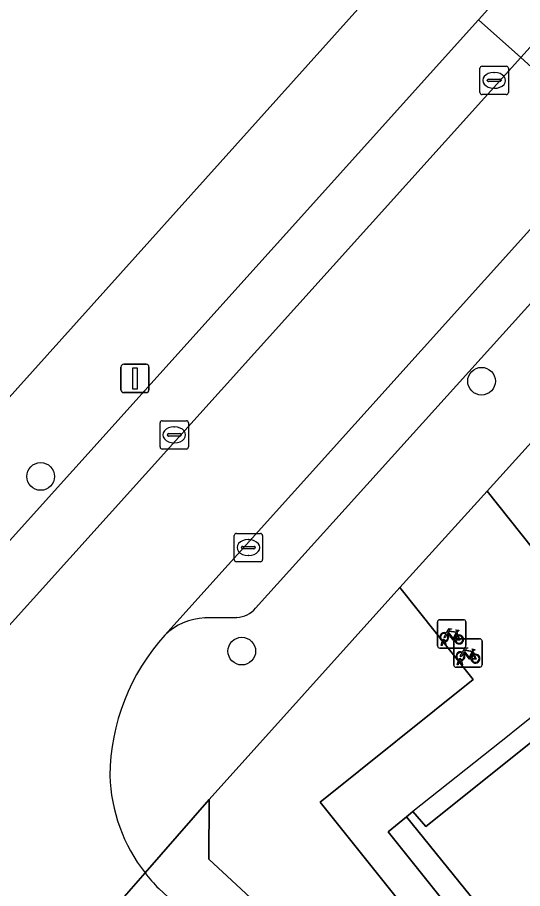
# Model space of a CAD drawing. Extents: x 159039 to 160102, y 381214 to 382524.
# Drawn here: x 159608.59 to 159626.42, y 381776.22 to 381806.97 of the extents above; entities that cross this region are included whole.
import ezdxf

# ---------------------------------------------------------------- set-up
doc = ezdxf.new("R2010")
doc.units = 0
for name, color, linetype in [('IMGEO_Boom', 7, 'Continuous'), ('IMGEO_Erf', 7, 'Continuous'), ('IMGEO_Fietsenrek', 7, 'Continuous'), ('IMGEO_Groenvoorziening', 7, 'Continuous'), ('IMGEO_Kolk', 7, 'Continuous'), ('IMGEO_Lichtmast', 7, 'Continuous'), ('IMGEO_Pand', 7, 'Continuous'), ('IMGEO_Pand_overbouw', 7, 'Continuous'), ('IMGEO_Parkeervlak_open', 7, 'Continuous'), ('IMGEO_Rijbaan_lokaal_open', 7, 'Continuous'), ('IMGEO_Voetpad_open', 7, 'Continuous')]:
    doc.layers.add(name, color=color, linetype=linetype)

msp = doc.modelspace()

# ---------------------------------------------------------------- linework, layer by layer
at = {"layer": 'IMGEO_Boom'}
for centre in [(159624.97, 381794.13), (159609.407, 381790.766), (159616.507, 381784.6)]:
    msp.add_circle(centre, 0.489, dxfattribs=at)
at = {"layer": 'IMGEO_Erf'}
for points in [[(159598.968, 381783.181), (159640.171, 381829.067), (159659.371, 381850.323)], [(159628.707, 381770.857), (159622.325, 381778.755), (159621.675, 381778.223), (159629.27, 381768.718)]]:
    msp.add_lwpolyline(points, dxfattribs=at)
at = {"layer": 'IMGEO_Fietsenrek'}
for p, q in [((159623.414, 381784.785), (159623.414, 381785.626)), ((159623.414, 381785.626), (159623.414, 381784.785)), ((159623.489, 381785.71), (159624.33, 381785.71)), ((159624.33, 381785.71), (159623.489, 381785.71)), ((159624.414, 381785.635), (159624.414, 381784.794)), ((159624.414, 381784.794), (159624.414, 381785.635)), ((159624.101, 381785.259), (159624.137, 381785.164)), ((159623.541, 381784.794), (159623.58, 381784.954)), ((159623.61, 381784.942), (159623.575, 381784.794)), ((159623.652, 381784.966), (159623.651, 381784.97)), ((159623.693, 381784.794), (159623.659, 381784.936)), ((159623.683, 381784.977), (159623.684, 381784.97)), ((159623.691, 381784.94), (159623.726, 381784.794)), ((159623.987, 381784.11), (159623.987, 381784.951)), ((159623.987, 381784.951), (159623.987, 381784.11)), ((159624.062, 381785.035), (159624.903, 381785.035)), ((159624.903, 381785.035), (159624.062, 381785.035)), ((159624.987, 381784.96), (159624.987, 381784.119)), ((159624.987, 381784.119), (159624.987, 381784.96)), ((159624.339, 381784.71), (159623.498, 381784.71)), ((159623.498, 381784.71), (159624.339, 381784.71)), ((159623.575, 381784.794), (159623.541, 381784.794)), ((159623.726, 381784.794), (159623.693, 381784.794)), ((159624.674, 381784.584), (159624.71, 381784.489)), ((159624.114, 381784.119), (159624.153, 381784.279)), ((159624.183, 381784.267), (159624.148, 381784.119)), ((159624.225, 381784.291), (159624.224, 381784.295)), ((159624.266, 381784.119), (159624.232, 381784.261)), ((159624.256, 381784.302), (159624.257, 381784.295)), ((159624.264, 381784.265), (159624.299, 381784.119)), ((159624.912, 381784.035), (159624.071, 381784.035)), ((159624.071, 381784.035), (159624.912, 381784.035)), ((159624.148, 381784.119), (159624.114, 381784.119)), ((159624.299, 381784.119), (159624.266, 381784.119))]:
    msp.add_line(p, q, dxfattribs=at)
for points in [[(159623.748, 381785.184), (159623.696, 381785.094), (159623.656, 381785.069), (159623.657, 381785.116), (159623.712, 381785.21)], [(159623.727, 381785.236), (159623.822, 381785.4), (159623.908, 381785.386), (159623.91, 381785.377), (159623.854, 381785.366), (159623.827, 381785.321), (159624.083, 381785.28)], [(159624.023, 381784.992), (159623.973, 381784.992), (159623.782, 381785.243), (159623.763, 381785.211)], [(159624.07, 381785.255), (159623.813, 381785.296), (159623.796, 381785.267), (159623.963, 381785.047), (159624.07, 381785.255)], [(159624.118, 381785.157), (159624.088, 381785.234), (159623.979, 381785.016), (159624.022, 381785.016)], [(159624.052, 381785.016), (159624.172, 381785.015), (159624.128, 381785.129)], [(159624.148, 381785.136), (159624.203, 381784.991), (159624.053, 381784.991)], [(159624.083, 381785.28), (159624.108, 381785.329), (159624.102, 381785.333), (159624.079, 381785.337), (159624.067, 381785.344), (159624.066, 381785.347), (159624.068, 381785.352), (159624.163, 381785.337), (159624.165, 381785.327), (159624.155, 381785.314), (159624.143, 381785.308), (159624.129, 381785.314), (159624.101, 381785.259)], [(159624.321, 381784.509), (159624.269, 381784.419), (159624.229, 381784.394), (159624.23, 381784.441), (159624.285, 381784.535)], [(159624.3, 381784.561), (159624.395, 381784.725), (159624.481, 381784.711), (159624.483, 381784.702), (159624.427, 381784.691), (159624.4, 381784.646), (159624.656, 381784.605)], [(159624.596, 381784.317), (159624.546, 381784.317), (159624.355, 381784.568), (159624.336, 381784.536)], [(159624.643, 381784.58), (159624.386, 381784.621), (159624.369, 381784.592), (159624.536, 381784.372), (159624.643, 381784.58)], [(159624.691, 381784.482), (159624.661, 381784.559), (159624.552, 381784.341), (159624.595, 381784.341)], [(159624.656, 381784.605), (159624.681, 381784.654), (159624.675, 381784.658), (159624.652, 381784.662), (159624.64, 381784.669), (159624.639, 381784.672), (159624.641, 381784.677), (159624.736, 381784.662), (159624.738, 381784.652), (159624.728, 381784.639), (159624.716, 381784.633), (159624.702, 381784.639), (159624.674, 381784.584)], [(159624.625, 381784.341), (159624.745, 381784.34), (159624.701, 381784.454)], [(159624.721, 381784.461), (159624.776, 381784.316), (159624.626, 381784.316)]]:
    msp.add_lwpolyline(points, dxfattribs=at)
for centre, radius, start, end in [((159623.492, 381785.632), 0.0779, 92.4484, 184.2845), ((159623.492, 381785.632), 0.0779, 92.4484, 184.2845), ((159624.336, 381785.632), 0.0779, 2.4484, 94.2845), ((159624.336, 381785.632), 0.0779, 2.4484, 94.2845), ((159623.654, 381785.095), 0.159, 62.6766, 242.1369), ((159623.654, 381785.095), 0.129, 63.3192, 238.903), ((159623.654, 381785.095), 0.129, 283.6043, 43.4302), ((159623.654, 381785.095), 0.159, 283.5766, 46.6042), ((159624.181, 381785.011), 0.159, 113.3408, 178.3217), ((159624.181, 381785.011), 0.159, 187.0065, 105.7708), ((159624.181, 381785.011), 0.129, 113.923, 177.9556), ((159624.181, 381785.011), 0.129, 188.6715, 104.5883), ((159623.634, 381784.966), 0.0499, 12.8025, 158.6934), ((159623.654, 381785.095), 0.159, 253.9967, 271.7867), ((159623.634, 381784.966), 0.0174, 12.8025, 163.4502), ((159623.654, 381785.095), 0.129, 253.415, 269.0204), ((159624.065, 381784.957), 0.0779, 92.4484, 184.2845), ((159624.065, 381784.957), 0.0779, 92.4484, 184.2845), ((159624.909, 381784.957), 0.0779, 2.4484, 94.2845), ((159624.909, 381784.957), 0.0779, 2.4484, 94.2845), ((159623.492, 381784.788), 0.0779, 182.4484, 274.2845), ((159623.492, 381784.788), 0.0779, 182.4484, 274.2845), ((159624.227, 381784.42), 0.159, 62.6766, 242.1369), ((159624.227, 381784.42), 0.129, 63.3192, 238.903), ((159624.227, 381784.42), 0.129, 283.6043, 43.4302), ((159624.227, 381784.42), 0.159, 283.5766, 46.6042), ((159624.336, 381784.788), 0.0779, 272.4484, 4.2845), ((159624.336, 381784.788), 0.0779, 272.4484, 4.2845), ((159624.207, 381784.291), 0.0499, 12.8025, 158.6934), ((159624.227, 381784.42), 0.159, 253.9967, 271.7867), ((159624.207, 381784.291), 0.0174, 12.8025, 163.4502), ((159624.227, 381784.42), 0.129, 253.415, 269.0204), ((159624.754, 381784.336), 0.159, 113.3408, 178.3217), ((159624.754, 381784.336), 0.159, 187.0065, 105.7708), ((159624.754, 381784.336), 0.129, 113.923, 177.9556), ((159624.754, 381784.336), 0.129, 188.6715, 104.5883), ((159624.065, 381784.113), 0.0779, 182.4484, 274.2845), ((159624.065, 381784.113), 0.0779, 182.4484, 274.2845), ((159624.909, 381784.113), 0.0779, 272.4484, 4.2845), ((159624.909, 381784.113), 0.0779, 272.4484, 4.2845)]:
    msp.add_arc(centre, radius, start, end, dxfattribs=at)
at = {"layer": 'IMGEO_Groenvoorziening'}
for points in [[(159625.171, 381790.25), (159627.185, 381787.716), (159637.836, 381796.387), (159634.517, 381800.588)], [(159624.677, 381783.598), (159622.091, 381786.841), (159615.351, 381779.363), (159615.349, 381777.258), (159626.736, 381766.686), (159628.324, 381767.963), (159619.279, 381779.271)]]:
    msp.add_lwpolyline(points, close=True, dxfattribs=at)
at = {"layer": 'IMGEO_Kolk'}
for p, q in [((159624.915, 381804.324), (159624.915, 381805.176)), ((159624.99, 381805.25), (159625.842, 381805.25)), ((159625.916, 381805.176), (159625.916, 381804.324)), ((159625.403, 381805.03), (159625.428, 381805.03)), ((159625.174, 381804.744), (159625.174, 381804.756)), ((159625.612, 381804.707), (159625.214, 381804.707)), ((159625.217, 381804.793), (159625.615, 381804.793)), ((159625.658, 381804.756), (159625.658, 381804.744)), ((159625.842, 381804.25), (159624.99, 381804.25)), ((159625.426, 381804.47), (159625.401, 381804.47)), ((159613.624, 381791.809), (159613.624, 381792.661)), ((159613.699, 381792.735), (159614.551, 381792.735)), ((159614.112, 381792.515), (159614.137, 381792.515)), ((159614.625, 381792.661), (159614.625, 381791.809)), ((159613.883, 381792.229), (159613.883, 381792.241)), ((159614.321, 381792.192), (159613.923, 381792.192)), ((159613.926, 381792.278), (159614.324, 381792.278)), ((159614.367, 381792.241), (159614.367, 381792.229)), ((159614.135, 381791.955), (159614.11, 381791.955)), ((159614.551, 381791.735), (159613.699, 381791.735)), ((159616.241, 381787.83), (159616.241, 381788.682)), ((159616.316, 381788.756), (159617.168, 381788.756)), ((159616.729, 381788.536), (159616.754, 381788.536)), ((159617.242, 381788.682), (159617.242, 381787.83)), ((159616.5, 381788.25), (159616.5, 381788.262)), ((159616.938, 381788.213), (159616.54, 381788.213)), ((159616.543, 381788.299), (159616.941, 381788.299)), ((159616.984, 381788.262), (159616.984, 381788.25)), ((159616.752, 381787.976), (159616.727, 381787.976)), ((159617.168, 381787.756), (159616.316, 381787.756))]:
    msp.add_line(p, q, dxfattribs=at)
for points in [[(159624.915, 381804.324), (159624.915, 381805.176)], [(159624.99, 381805.25), (159625.842, 381805.25)], [(159625.916, 381805.176), (159625.916, 381804.324)], [(159625.842, 381804.25), (159624.99, 381804.25)], [(159613.624, 381791.809), (159613.624, 381792.661)], [(159613.699, 381792.735), (159614.551, 381792.735)], [(159614.625, 381792.661), (159614.625, 381791.809)], [(159614.551, 381791.735), (159613.699, 381791.735)], [(159616.241, 381787.83), (159616.241, 381788.682)], [(159616.316, 381788.756), (159617.168, 381788.756)], [(159617.242, 381788.682), (159617.242, 381787.83)], [(159617.168, 381787.756), (159616.316, 381787.756)]]:
    msp.add_lwpolyline(points, dxfattribs=at)
for centre, radius, start, end in [((159624.992, 381805.174), 0.0765, 91.552, 178.448), ((159624.992, 381805.174), 0.0765, 91.552, 178.448), ((159625.84, 381805.174), 0.0765, 1.552, 88.448), ((159625.84, 381805.174), 0.0765, 1.552, 88.448), ((159625.214, 381804.753), 0.0403, 85.8775, 175.7526), ((159625.211, 381804.743), 0.0366, 178.938, 274.7102), ((159625.615, 381804.75), 0.043, 264.8664, 352.4533), ((159625.619, 381804.755), 0.0386, 1.7309, 96.639), ((159624.992, 381804.326), 0.0765, 181.552, 268.448), ((159624.992, 381804.326), 0.0765, 181.552, 268.448), ((159625.84, 381804.326), 0.0765, 271.552, 358.448), ((159625.84, 381804.326), 0.0765, 271.552, 358.448), ((159613.701, 381792.659), 0.0765, 91.552, 178.448), ((159613.701, 381792.659), 0.0765, 91.552, 178.448), ((159614.549, 381792.659), 0.0765, 1.552, 88.448), ((159614.549, 381792.659), 0.0765, 1.552, 88.448), ((159613.923, 381792.238), 0.0403, 85.8775, 175.7526), ((159613.92, 381792.228), 0.0366, 178.938, 274.7102), ((159614.324, 381792.235), 0.043, 264.8664, 352.4533), ((159614.328, 381792.24), 0.0386, 1.7309, 96.639), ((159613.701, 381791.811), 0.0765, 181.552, 268.448), ((159613.701, 381791.811), 0.0765, 181.552, 268.448), ((159614.549, 381791.811), 0.0765, 271.552, 358.448), ((159614.549, 381791.811), 0.0765, 271.552, 358.448), ((159616.318, 381788.68), 0.0765, 91.552, 178.448), ((159616.318, 381788.68), 0.0765, 91.552, 178.448), ((159617.166, 381788.68), 0.0765, 1.552, 88.448), ((159617.166, 381788.68), 0.0765, 1.552, 88.448), ((159616.54, 381788.259), 0.0403, 85.8775, 175.7526), ((159616.537, 381788.249), 0.0366, 178.938, 274.7102), ((159616.941, 381788.256), 0.043, 264.8664, 352.4533), ((159616.945, 381788.261), 0.0386, 1.7309, 96.639), ((159616.318, 381787.832), 0.0765, 181.552, 268.448), ((159616.318, 381787.832), 0.0765, 181.552, 268.448), ((159617.166, 381787.832), 0.0765, 271.552, 358.448), ((159617.166, 381787.832), 0.0765, 271.552, 358.448)]:
    msp.add_arc(centre, radius, start, end, dxfattribs=at)
for centre, major_axis, ratio, start_param, end_param in [((159625.402, 381804.75), (-0.387, 0.002), 0.722429, 4.712389, 7.853982), ((159625.427, 381804.75), (-0.39, 0.002), 0.717154, 1.570796, 4.712389), ((159614.111, 381792.235), (-0.387, 0.002), 0.722429, 4.712389, 7.853982), ((159614.136, 381792.235), (-0.39, 0.002), 0.717154, 1.570796, 4.712389), ((159616.728, 381788.256), (-0.387, 0.002), 0.722429, 4.712389, 7.853982), ((159616.753, 381788.256), (-0.39, 0.002), 0.717154, 1.570796, 4.712389)]:
    msp.add_ellipse(centre, major_axis=major_axis, ratio=ratio, start_param=start_param, end_param=end_param, dxfattribs=at)
at = {"layer": 'IMGEO_Lichtmast'}
for p, q in [((159612.341, 381794.728), (159613.131, 381794.728)), ((159613.131, 381794.728), (159612.341, 381794.728)), ((159612.241, 381793.828), (159612.241, 381794.628)), ((159612.241, 381794.628), (159612.241, 381793.828)), ((159613.231, 381794.628), (159613.231, 381793.828)), ((159613.231, 381793.828), (159613.231, 381794.628)), ((159613.131, 381793.728), (159612.341, 381793.728)), ((159612.341, 381793.728), (159613.131, 381793.728))]:
    msp.add_line(p, q, dxfattribs=at)
msp.add_lwpolyline([(159612.661, 381794.603), (159612.811, 381794.603), (159612.811, 381793.853), (159612.661, 381793.853), (159612.661, 381794.603)], dxfattribs=at)
for centre, start, end in [((159612.341, 381794.628), 90, 180), ((159612.341, 381794.628), 90, 180), ((159613.131, 381794.628), 0, 90), ((159613.131, 381794.628), 360, 90), ((159612.341, 381793.828), 180, 270), ((159612.341, 381793.828), 180, 270), ((159613.131, 381793.828), 270, 0), ((159613.131, 381793.828), 270, 0)]:
    msp.add_arc(centre, 0.1, start, end, dxfattribs=at)
at = {"layer": 'IMGEO_Pand'}
msp.add_lwpolyline([(159643.748, 381781.64), (159637.27, 381789.809), (159622.999, 381778.406), (159622.549, 381778.943), (159622.325, 381778.755), (159628.707, 381770.857), (159628.836, 381770.96), (159628.941, 381771.044), (159628.504, 381771.591), (159634.763, 381776.594), (159636.444, 381777.939), (159642.635, 381782.885), (159643.075, 381782.332), (159643.676, 381781.579)], close=True, dxfattribs=at)
at = {"layer": 'IMGEO_Pand_overbouw'}
msp.add_lwpolyline([(159637.27, 381789.809), (159637.007, 381790.14), (159636.852, 381790.336), (159636.728, 381790.237), (159633.388, 381787.571), (159633.189, 381787.412), (159629.763, 381784.677), (159629.562, 381784.517), (159626.151, 381781.793), (159625.947, 381781.63), (159622.549, 381778.943), (159622.999, 381778.406)], close=True, dxfattribs=at)
at = {"layer": 'IMGEO_Parkeervlak_open'}
msp.add_lwpolyline([(159638.897, 381819.482), (159637.437, 381820.824), (159624.86, 381806.887), (159626.352, 381805.552)], close=True, dxfattribs=at)
for points in [[(159624.86, 381806.887), (159603.32, 381782.965)], [(159626.352, 381805.552), (159624.86, 381806.887)], [(159602.517, 381779.098), (159626.352, 381805.552)], [(159616.994, 381786.112), (159630.856, 381801.471), (159629.549, 381802.659), (159613.786, 381785.161)], [(159615.204, 381785.775), (159616.334, 381785.787)]]:
    msp.add_lwpolyline(points, dxfattribs=at)
for centre, radius, start, end in [((159616.278, 381786.734), 0.948, 273.3964, 319.0371), ((159615.297, 381783.616), 2.161, 92.4604, 134.3652)]:
    msp.add_arc(centre, radius, start, end, dxfattribs=at)
at = {"layer": 'IMGEO_Rijbaan_lokaal_open'}
msp.add_lwpolyline([(159629.549, 381802.659), (159642.102, 381816.592), (159638.897, 381819.482), (159626.352, 381805.552)], close=True, dxfattribs=at)
for points in [[(159613.786, 381785.161), (159629.549, 381802.659), (159626.352, 381805.552), (159602.517, 381779.098), (159591.852, 381767.299), (159591.512, 381766.925), (159538.424, 381708.169), (159529.21, 381698.27), (159532.297, 381695.293), (159544.91, 381708.807), (159546.267, 381710.129)], [(159613.091, 381776.771), (159609.56, 381772.721)], [(159609.56, 381772.721), (159613.091, 381776.771)], [(159628.948, 381761.961), (159627.97, 381762.873), (159627.617, 381763.202), (159627.285, 381763.512), (159626.953, 381763.822), (159626.526, 381764.221), (159613.577, 381776.218)]]:
    msp.add_lwpolyline(points, dxfattribs=at)
for centre, radius, start, end in [((159619.327, 381780.137), 7.479, 137.8023, 179.4512), ((159617.795, 381780.415), 5.951, 181.9878, 217.7669), ((159617.675, 381780.31), 5.791, 217.6659, 224.9549)]:
    msp.add_arc(centre, radius, start, end, dxfattribs=at)
at = {"layer": 'IMGEO_Voetpad_open'}
for points in [[(159659.371, 381850.323), (159640.171, 381829.067), (159598.968, 381783.181), (159593.974, 381777.727)], [(159603.32, 381782.965), (159624.86, 381806.887), (159637.437, 381820.824), (159659.663, 381845.532)], [(159656.33, 381829.675), (159643.428, 381815.397), (159630.856, 381801.471), (159616.994, 381786.112)], [(159613.577, 381776.218), (159626.526, 381764.221), (159631.108, 381767.889), (159630.084, 381769.208), (159630.024, 381769.286), (159629.27, 381768.718), (159621.675, 381778.223), (159622.325, 381778.755), (159622.549, 381778.943), (159622.999, 381778.406), (159637.27, 381789.809), (159651.632, 381801.285)], [(159613.091, 381776.771), (159615.351, 381779.363), (159622.091, 381786.841), (159625.171, 381790.25), (159634.517, 381800.588)], [(159627.185, 381787.716), (159625.171, 381790.25), (159622.091, 381786.841), (159624.677, 381783.598), (159619.279, 381779.271), (159628.324, 381767.963)], [(159616.334, 381785.787), (159615.204, 381785.775)], [(159626.736, 381766.686), (159615.349, 381777.258), (159615.351, 381779.363), (159613.091, 381776.771)]]:
    msp.add_lwpolyline(points, dxfattribs=at)
for centre, radius, start, end in [((159616.278, 381786.734), 0.948, 273.3964, 319.0371), ((159615.297, 381783.616), 2.161, 92.4604, 134.3652), ((159619.327, 381780.137), 7.479, 137.8023, 179.4512), ((159617.795, 381780.415), 5.951, 181.9878, 217.7669), ((159617.675, 381780.31), 5.791, 217.6659, 224.9549)]:
    msp.add_arc(centre, radius, start, end, dxfattribs=at)

doc.saveas('drawing.dxf')
